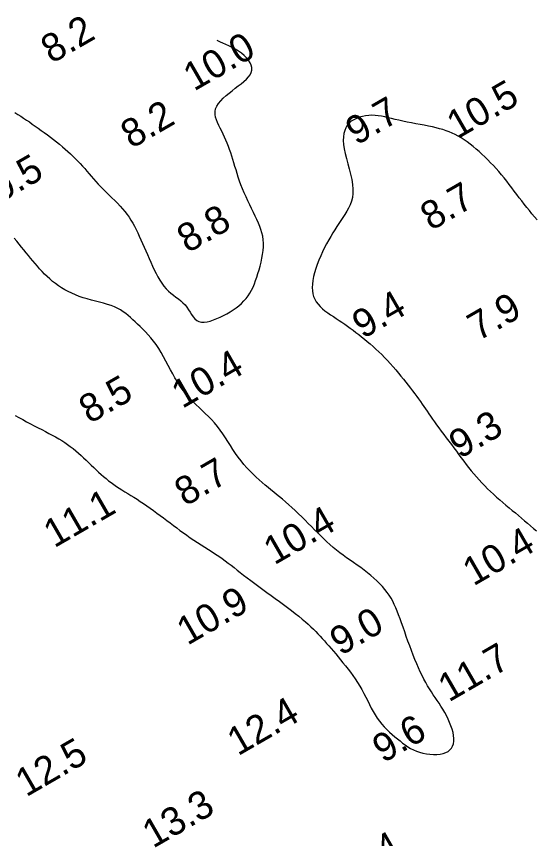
# Model space of a CAD drawing. Extents: x 3024098 to 3056816, y 418252 to 509144.
# Drawn here: x 3039430.2 to 3039522.4, y 419139.6 to 419285.5 of the extents above; entities that cross this region are included whole.
import ezdxf

# ---------------------------------------------------------------- set-up
doc = ezdxf.new("R2010")
doc.units = 0
doc.layers.add('V-CHAN-CONT-EL10', color=7, linetype='Continuous')
doc.layers.add('V-TOPO-SOUN-0911', color=7, linetype='Continuous')

msp = doc.modelspace()

# ---------------------------------------------------------------- linework, layer by layer
at = {"layer": 'V-CHAN-CONT-EL10'}
for points in [[(3039429.96, 419268.44), (3039430.48, 419268.1), (3039430.99, 419267.77), (3039431.5, 419267.43), (3039432, 419267.08), (3039432.51, 419266.74), (3039433.03, 419266.38), (3039433.55, 419266.02), (3039434.08, 419265.65), (3039434.61, 419265.26), (3039435.16, 419264.86), (3039435.71, 419264.46), (3039436.26, 419264.05), (3039436.8, 419263.63), (3039437.34, 419263.2), (3039437.87, 419262.78), (3039438.39, 419262.35), (3039438.88, 419261.93), (3039439.36, 419261.5), (3039439.83, 419261.07), (3039440.28, 419260.64), (3039440.72, 419260.21), (3039441.14, 419259.78), (3039441.55, 419259.35), (3039441.96, 419258.91), (3039442.35, 419258.46), (3039442.73, 419258.01), (3039443.12, 419257.56), (3039443.51, 419257.1), (3039443.9, 419256.64), (3039444.31, 419256.17), (3039444.74, 419255.7), (3039445.19, 419255.23), (3039445.66, 419254.75), (3039446.15, 419254.27), (3039446.65, 419253.78), (3039447.16, 419253.29), (3039447.66, 419252.8), (3039448.15, 419252.31), (3039448.62, 419251.82), (3039449.06, 419251.33), (3039449.47, 419250.83), (3039449.85, 419250.33), (3039450.2, 419249.83), (3039450.54, 419249.31), (3039450.85, 419248.78), (3039451.15, 419248.24), (3039451.45, 419247.67), (3039451.74, 419247.09), (3039452.03, 419246.48), (3039452.32, 419245.85), (3039452.61, 419245.2), (3039452.9, 419244.54), (3039453.19, 419243.87), (3039453.49, 419243.2), (3039453.78, 419242.52), (3039454.08, 419241.84), (3039454.38, 419241.17), (3039454.69, 419240.52), (3039455, 419239.88), (3039455.33, 419239.26), (3039455.67, 419238.68), (3039456.02, 419238.12), (3039456.4, 419237.61), (3039456.79, 419237.14), (3039457.21, 419236.73), (3039457.65, 419236.35), (3039458.09, 419236), (3039458.53, 419235.67), (3039458.97, 419235.34), (3039459.39, 419235.01), (3039459.78, 419234.66), (3039460.14, 419234.28), (3039460.46, 419233.86), (3039460.76, 419233.43), (3039461.04, 419232.99), (3039461.31, 419232.56), (3039461.59, 419232.16), (3039461.9, 419231.81), (3039462.23, 419231.53), (3039462.61, 419231.32), (3039463.05, 419231.22), (3039463.53, 419231.21), (3039464.06, 419231.27), (3039464.61, 419231.41), (3039465.19, 419231.6), (3039465.79, 419231.84), (3039466.38, 419232.11), (3039466.98, 419232.41), (3039467.56, 419232.72), (3039468.13, 419233.05), (3039468.68, 419233.4), (3039469.2, 419233.76), (3039469.7, 419234.14), (3039470.17, 419234.55), (3039470.6, 419234.97), (3039471, 419235.42), (3039471.35, 419235.89), (3039471.67, 419236.38), (3039471.96, 419236.9), (3039472.22, 419237.44), (3039472.46, 419238.01), (3039472.68, 419238.6), (3039472.89, 419239.21), (3039473.09, 419239.85), (3039473.29, 419240.5), (3039473.48, 419241.18), (3039473.65, 419241.86), (3039473.8, 419242.55), (3039473.92, 419243.24), (3039474.01, 419243.92), (3039474.06, 419244.58), (3039474.07, 419245.23), (3039474.02, 419245.85), (3039473.93, 419246.46), (3039473.8, 419247.05), (3039473.62, 419247.64), (3039473.41, 419248.22), (3039473.17, 419248.81), (3039472.9, 419249.42), (3039472.61, 419250.04), (3039472.29, 419250.69), (3039471.97, 419251.37), (3039471.63, 419252.05), (3039471.3, 419252.75), (3039470.97, 419253.46), (3039470.65, 419254.17), (3039470.35, 419254.87), (3039470.07, 419255.57), (3039469.82, 419256.25), (3039469.59, 419256.92), (3039469.38, 419257.58), (3039469.19, 419258.23), (3039469, 419258.86), (3039468.82, 419259.48), (3039468.64, 419260.09), (3039468.46, 419260.69), (3039468.27, 419261.27), (3039468.06, 419261.85), (3039467.85, 419262.41), (3039467.63, 419262.97), (3039467.4, 419263.52), (3039467.15, 419264.05), (3039466.91, 419264.58), (3039466.65, 419265.1), (3039466.39, 419265.62), (3039466.13, 419266.12), (3039465.9, 419266.63), (3039465.7, 419267.12), (3039465.56, 419267.62), (3039465.48, 419268.1), (3039465.48, 419268.59), (3039465.58, 419269.07), (3039465.79, 419269.55), (3039466.1, 419270.03), (3039466.48, 419270.5), (3039466.93, 419270.96), (3039467.43, 419271.42), (3039467.96, 419271.87), (3039468.51, 419272.3), (3039469.06, 419272.73), (3039469.6, 419273.14), (3039470.12, 419273.54), (3039470.6, 419273.94), (3039471.03, 419274.34), (3039471.4, 419274.73), (3039471.69, 419275.13), (3039471.89, 419275.54), (3039472, 419275.96), (3039472, 419276.39), (3039471.89, 419276.83), (3039471.69, 419277.27), (3039471.41, 419277.71), (3039471.06, 419278.14), (3039470.63, 419278.56), (3039470.15, 419278.96), (3039469.63, 419279.33), (3039469.06, 419279.67), (3039468.48, 419279.98), (3039467.91, 419280.26), (3039467.36, 419280.51), (3039466.86, 419280.73), (3039466.42, 419280.92), (3039466.08, 419281.09), (3039465.85, 419281.23)], [(3039522.64, 419249.4), (3039522.18, 419249.93), (3039521.72, 419250.47), (3039521.26, 419251.02), (3039520.81, 419251.58), (3039520.36, 419252.15), (3039519.91, 419252.72), (3039519.47, 419253.3), (3039519.03, 419253.89), (3039518.59, 419254.48), (3039518.15, 419255.07), (3039517.7, 419255.66), (3039517.25, 419256.24), (3039516.79, 419256.81), (3039516.32, 419257.38), (3039515.84, 419257.93), (3039515.36, 419258.47), (3039514.87, 419259), (3039514.37, 419259.52), (3039513.86, 419260.03), (3039513.35, 419260.53), (3039512.84, 419261.01), (3039512.32, 419261.48), (3039511.79, 419261.94), (3039511.27, 419262.39), (3039510.74, 419262.81), (3039510.21, 419263.21), (3039509.68, 419263.58), (3039509.15, 419263.93), (3039508.63, 419264.24), (3039508.1, 419264.53), (3039507.57, 419264.78), (3039507.04, 419265), (3039506.49, 419265.2), (3039505.92, 419265.39), (3039505.32, 419265.55), (3039504.7, 419265.71), (3039504.04, 419265.86), (3039503.34, 419266.01), (3039502.61, 419266.16), (3039501.85, 419266.3), (3039501.09, 419266.44), (3039500.32, 419266.59), (3039499.57, 419266.73), (3039498.83, 419266.89), (3039498.12, 419267.04), (3039497.44, 419267.2), (3039496.8, 419267.35), (3039496.19, 419267.5), (3039495.59, 419267.64), (3039495.02, 419267.75), (3039494.45, 419267.85), (3039493.89, 419267.91), (3039493.32, 419267.93), (3039492.75, 419267.91), (3039492.18, 419267.85), (3039491.62, 419267.74), (3039491.08, 419267.59), (3039490.57, 419267.39), (3039490.09, 419267.15), (3039489.66, 419266.86), (3039489.27, 419266.53), (3039488.95, 419266.15), (3039488.68, 419265.73), (3039488.48, 419265.25), (3039488.33, 419264.72), (3039488.25, 419264.13), (3039488.24, 419263.48), (3039488.29, 419262.77), (3039488.4, 419261.99), (3039488.57, 419261.15), (3039488.79, 419260.26), (3039489.04, 419259.34), (3039489.29, 419258.4), (3039489.52, 419257.46), (3039489.73, 419256.53), (3039489.87, 419255.64), (3039489.95, 419254.81), (3039489.94, 419254.03), (3039489.84, 419253.32), (3039489.68, 419252.66), (3039489.45, 419252.04), (3039489.18, 419251.45), (3039488.87, 419250.89), (3039488.53, 419250.35), (3039488.18, 419249.81), (3039487.82, 419249.28), (3039487.46, 419248.74), (3039487.1, 419248.19), (3039486.74, 419247.62), (3039486.37, 419247.04), (3039486.01, 419246.44), (3039485.64, 419245.8), (3039485.28, 419245.14), (3039484.92, 419244.44), (3039484.57, 419243.72), (3039484.23, 419242.97), (3039483.91, 419242.22), (3039483.62, 419241.46), (3039483.36, 419240.72), (3039483.13, 419239.99), (3039482.96, 419239.29), (3039482.82, 419238.61), (3039482.75, 419237.98), (3039482.72, 419237.37), (3039482.75, 419236.8), (3039482.83, 419236.26), (3039482.97, 419235.75), (3039483.17, 419235.27), (3039483.43, 419234.82), (3039483.75, 419234.39), (3039484.12, 419233.98), (3039484.53, 419233.6), (3039484.98, 419233.24), (3039485.46, 419232.88), (3039485.96, 419232.54), (3039486.47, 419232.2), (3039486.98, 419231.86), (3039487.49, 419231.53), (3039487.99, 419231.19), (3039488.48, 419230.84), (3039488.98, 419230.49), (3039489.47, 419230.14), (3039489.97, 419229.77), (3039490.47, 419229.4), (3039490.97, 419229.02), (3039491.47, 419228.62), (3039491.98, 419228.21), (3039492.49, 419227.79), (3039493, 419227.35), (3039493.52, 419226.9), (3039494.03, 419226.43), (3039494.55, 419225.95), (3039495.06, 419225.45), (3039495.56, 419224.93), (3039496.07, 419224.4), (3039496.56, 419223.85), (3039497.06, 419223.3), (3039497.54, 419222.75), (3039498.01, 419222.19), (3039498.46, 419221.64), (3039498.91, 419221.1), (3039499.34, 419220.56), (3039499.75, 419220.03), (3039500.15, 419219.52), (3039500.54, 419219.01), (3039500.91, 419218.52), (3039501.26, 419218.04), (3039501.6, 419217.58), (3039501.92, 419217.12), (3039502.23, 419216.68), (3039502.53, 419216.25), (3039502.82, 419215.82), (3039503.11, 419215.39), (3039503.41, 419214.95), (3039503.72, 419214.5), (3039504.05, 419214.02), (3039504.41, 419213.53), (3039504.79, 419213.01), (3039505.19, 419212.46), (3039505.62, 419211.89), (3039506.05, 419211.3), (3039506.5, 419210.7), (3039506.96, 419210.1), (3039507.41, 419209.49), (3039507.86, 419208.89), (3039508.3, 419208.29), (3039508.73, 419207.69), (3039509.17, 419207.11), (3039509.6, 419206.53), (3039510.03, 419205.96), (3039510.47, 419205.39), (3039510.92, 419204.84), (3039511.38, 419204.29), (3039511.85, 419203.75), (3039512.33, 419203.22), (3039512.82, 419202.69), (3039513.33, 419202.17), (3039513.85, 419201.66), (3039514.37, 419201.16), (3039514.9, 419200.66), (3039515.45, 419200.17), (3039516, 419199.69), (3039516.55, 419199.22), (3039517.1, 419198.74), (3039517.66, 419198.28), (3039518.22, 419197.81), (3039518.78, 419197.35), (3039519.33, 419196.89), (3039519.88, 419196.43), (3039520.42, 419195.98), (3039520.95, 419195.52), (3039521.48, 419195.06), (3039521.99, 419194.6), (3039522.5, 419194.15)], [(3039429.98, 419214.67), (3039430.65, 419214.29), (3039431.33, 419213.91), (3039432.01, 419213.54), (3039432.7, 419213.18), (3039433.38, 419212.82), (3039434.06, 419212.48), (3039434.72, 419212.14), (3039435.36, 419211.8), (3039435.99, 419211.48), (3039436.59, 419211.16), (3039437.17, 419210.84), (3039437.72, 419210.52), (3039438.26, 419210.2), (3039438.78, 419209.86), (3039439.29, 419209.52), (3039439.78, 419209.17), (3039440.27, 419208.79), (3039440.75, 419208.4), (3039441.22, 419207.99), (3039441.69, 419207.57), (3039442.15, 419207.14), (3039442.6, 419206.7), (3039443.05, 419206.26), (3039443.5, 419205.83), (3039443.94, 419205.4), (3039444.38, 419204.99), (3039444.81, 419204.58), (3039445.25, 419204.19), (3039445.69, 419203.81), (3039446.13, 419203.44), (3039446.58, 419203.08), (3039447.03, 419202.74), (3039447.49, 419202.4), (3039447.97, 419202.07), (3039448.46, 419201.76), (3039448.95, 419201.44), (3039449.46, 419201.12), (3039449.98, 419200.8), (3039450.52, 419200.47), (3039451.06, 419200.14), (3039451.62, 419199.78), (3039452.19, 419199.41), (3039452.77, 419199.02), (3039453.36, 419198.61), (3039453.95, 419198.2), (3039454.54, 419197.77), (3039455.14, 419197.34), (3039455.73, 419196.9), (3039456.33, 419196.46), (3039456.91, 419196.02), (3039457.5, 419195.57), (3039458.08, 419195.13), (3039458.66, 419194.69), (3039459.25, 419194.25), (3039459.85, 419193.81), (3039460.46, 419193.38), (3039461.08, 419192.95), (3039461.71, 419192.53), (3039462.36, 419192.1), (3039463.01, 419191.69), (3039463.66, 419191.27), (3039464.3, 419190.86), (3039464.94, 419190.46), (3039465.55, 419190.06), (3039466.14, 419189.66), (3039466.71, 419189.26), (3039467.25, 419188.86), (3039467.78, 419188.46), (3039468.31, 419188.06), (3039468.84, 419187.65), (3039469.38, 419187.22), (3039469.95, 419186.78), (3039470.54, 419186.32), (3039471.17, 419185.85), (3039471.83, 419185.35), (3039472.51, 419184.84), (3039473.22, 419184.32), (3039473.94, 419183.79), (3039474.68, 419183.26), (3039475.42, 419182.71), (3039476.16, 419182.17), (3039476.9, 419181.63), (3039477.63, 419181.09), (3039478.34, 419180.55), (3039479.04, 419180.03), (3039479.71, 419179.51), (3039480.34, 419179.01), (3039480.94, 419178.52), (3039481.5, 419178.05), (3039482.02, 419177.6), (3039482.49, 419177.16), (3039482.93, 419176.73), (3039483.35, 419176.32), (3039483.74, 419175.9), (3039484.12, 419175.49), (3039484.5, 419175.07), (3039484.88, 419174.64), (3039485.27, 419174.21), (3039485.66, 419173.76), (3039486.06, 419173.29), (3039486.48, 419172.82), (3039486.89, 419172.33), (3039487.32, 419171.82), (3039487.75, 419171.3), (3039488.18, 419170.77), (3039488.63, 419170.22), (3039489.07, 419169.65), (3039489.51, 419169.08), (3039489.94, 419168.48), (3039490.37, 419167.88), (3039490.78, 419167.26), (3039491.18, 419166.63), (3039491.55, 419165.99), (3039491.9, 419165.33), (3039492.24, 419164.68), (3039492.56, 419164.02), (3039492.88, 419163.37), (3039493.2, 419162.73), (3039493.53, 419162.1), (3039493.88, 419161.5), (3039494.25, 419160.92), (3039494.65, 419160.38), (3039495.07, 419159.86), (3039495.51, 419159.37), (3039495.97, 419158.91), (3039496.44, 419158.47), (3039496.92, 419158.04), (3039497.39, 419157.64), (3039497.86, 419157.25), (3039498.32, 419156.88), (3039498.77, 419156.52), (3039499.23, 419156.18), (3039499.7, 419155.86), (3039500.18, 419155.56), (3039500.68, 419155.3), (3039501.21, 419155.07), (3039501.77, 419154.87), (3039502.36, 419154.71), (3039502.98, 419154.59), (3039503.6, 419154.51), (3039504.23, 419154.48), (3039504.84, 419154.49), (3039505.41, 419154.55), (3039505.95, 419154.66), (3039506.42, 419154.82), (3039506.83, 419155.04), (3039507.17, 419155.3), (3039507.43, 419155.62), (3039507.64, 419155.98), (3039507.77, 419156.39), (3039507.85, 419156.83), (3039507.86, 419157.32), (3039507.81, 419157.84), (3039507.71, 419158.39), (3039507.55, 419158.97), (3039507.35, 419159.57), (3039507.11, 419160.17), (3039506.84, 419160.78), (3039506.54, 419161.38), (3039506.23, 419161.96), (3039505.9, 419162.53), (3039505.57, 419163.07), (3039505.23, 419163.58), (3039504.89, 419164.09), (3039504.55, 419164.58), (3039504.21, 419165.08), (3039503.87, 419165.59), (3039503.53, 419166.11), (3039503.19, 419166.66), (3039502.86, 419167.24), (3039502.53, 419167.85), (3039502.21, 419168.49), (3039501.89, 419169.16), (3039501.57, 419169.86), (3039501.26, 419170.59), (3039500.94, 419171.35), (3039500.63, 419172.13), (3039500.32, 419172.94), (3039500.02, 419173.76), (3039499.71, 419174.6), (3039499.42, 419175.43), (3039499.13, 419176.25), (3039498.84, 419177.05), (3039498.57, 419177.82), (3039498.31, 419178.56), (3039498.05, 419179.25), (3039497.8, 419179.9), (3039497.55, 419180.52), (3039497.29, 419181.11), (3039497.02, 419181.67), (3039496.72, 419182.21), (3039496.39, 419182.74), (3039496.03, 419183.26), (3039495.63, 419183.77), (3039495.19, 419184.28), (3039494.71, 419184.79), (3039494.21, 419185.29), (3039493.67, 419185.78), (3039493.11, 419186.26), (3039492.53, 419186.73), (3039491.93, 419187.2), (3039491.32, 419187.65), (3039490.7, 419188.09), (3039490.07, 419188.53), (3039489.44, 419188.96), (3039488.82, 419189.4), (3039488.2, 419189.84), (3039487.59, 419190.29), (3039487, 419190.76), (3039486.42, 419191.23), (3039485.86, 419191.73), (3039485.31, 419192.23), (3039484.77, 419192.75), (3039484.23, 419193.28), (3039483.69, 419193.82), (3039483.14, 419194.37), (3039482.58, 419194.93), (3039482.02, 419195.5), (3039481.44, 419196.07), (3039480.85, 419196.64), (3039480.27, 419197.21), (3039479.68, 419197.76), (3039479.11, 419198.3), (3039478.54, 419198.82), (3039477.98, 419199.31), (3039477.44, 419199.77), (3039476.92, 419200.21), (3039476.4, 419200.64), (3039475.89, 419201.05), (3039475.38, 419201.46), (3039474.87, 419201.88), (3039474.35, 419202.31), (3039473.83, 419202.76), (3039473.3, 419203.23), (3039472.75, 419203.73), (3039472.21, 419204.25), (3039471.67, 419204.8), (3039471.13, 419205.37), (3039470.6, 419205.97), (3039470.08, 419206.59), (3039469.58, 419207.24), (3039469.11, 419207.91), (3039468.65, 419208.6), (3039468.2, 419209.3), (3039467.76, 419210.01), (3039467.31, 419210.71), (3039466.86, 419211.4), (3039466.39, 419212.07), (3039465.89, 419212.72), (3039465.38, 419213.34), (3039464.84, 419213.93), (3039464.29, 419214.49), (3039463.73, 419215.03), (3039463.18, 419215.56), (3039462.64, 419216.07), (3039462.11, 419216.56), (3039461.61, 419217.05), (3039461.14, 419217.54), (3039460.69, 419218.02), (3039460.27, 419218.52), (3039459.87, 419219.03), (3039459.48, 419219.56), (3039459.1, 419220.12), (3039458.72, 419220.72), (3039458.34, 419221.36), (3039457.96, 419222.05), (3039457.57, 419222.78), (3039457.17, 419223.53), (3039456.76, 419224.3), (3039456.35, 419225.06), (3039455.92, 419225.81), (3039455.48, 419226.53), (3039455.03, 419227.22), (3039454.56, 419227.85), (3039454.09, 419228.44), (3039453.61, 419228.98), (3039453.13, 419229.49), (3039452.66, 419229.97), (3039452.19, 419230.42), (3039451.73, 419230.85), (3039451.29, 419231.26), (3039450.86, 419231.65), (3039450.44, 419232.03), (3039450.03, 419232.4), (3039449.61, 419232.75), (3039449.17, 419233.07), (3039448.7, 419233.38), (3039448.19, 419233.66), (3039447.64, 419233.92), (3039447.04, 419234.16), (3039446.39, 419234.37), (3039445.7, 419234.57), (3039444.99, 419234.76), (3039444.26, 419234.94), (3039443.53, 419235.13), (3039442.8, 419235.34), (3039442.08, 419235.55), (3039441.38, 419235.79), (3039440.71, 419236.05), (3039440.05, 419236.34), (3039439.43, 419236.64), (3039438.82, 419236.96), (3039438.24, 419237.31), (3039437.68, 419237.67), (3039437.14, 419238.05), (3039436.63, 419238.46), (3039436.14, 419238.88), (3039435.66, 419239.31), (3039435.21, 419239.76), (3039434.77, 419240.21), (3039434.34, 419240.67), (3039433.93, 419241.15), (3039433.53, 419241.62), (3039433.13, 419242.1), (3039432.74, 419242.57), (3039432.35, 419243.06), (3039431.95, 419243.54), (3039431.55, 419244.04), (3039431.14, 419244.54), (3039430.71, 419245.05), (3039430.26, 419245.58), (3039429.8, 419246.11)]]:
    msp.add_lwpolyline(points, dxfattribs=at)

# ---------------------------------------------------------------- texts
at = {"layer": 'V-TOPO-SOUN-0911'}
for s, p in [('8.2', (3039436.46, 419277.01)), ('10.0 ', (3039461.74, 419272.12)), ('10.5 ', (3039508.5, 419263.65)), ('9.7', (3039490.56, 419262.51)), ('8.2', (3039450.63, 419261.92)), ('10.5 ', (3039424.11, 419250.47)), ('8.7', (3039503.81, 419247.36)), ('8.8', (3039460.61, 419243.39)), ('9.4', (3039491.71, 419228.16)), ('7.9', (3039512.18, 419227.77)), ('10.4 ', (3039459.65, 419215.79)), ('8.5', (3039443.21, 419213.1)), ('9.3', (3039508.9, 419206.87)), ('8.7', (3039460.18, 419198.44)), ('11.1 ', (3039436.93, 419191.06)), ('10.4 ', (3039475.99, 419188.03)), ('10.4 ', (3039511.33, 419184.29)), ('10.9 ', (3039460.57, 419173.76)), ('9.0', (3039487.75, 419171.93)), ('11.7 ', (3039506.96, 419163.69)), ('12.4 ', (3039469.53, 419154.14)), ('9.6', (3039495.31, 419152.87)), ('12.5 ', (3039431.95, 419146.86)), ('13.3 ', (3039454.47, 419137.74)), ('13.4 ', (3039487.61, 419130.29))]:
    msp.add_text(s, height=5, rotation=30, dxfattribs=at).set_placement(p)

doc.saveas('drawing.dxf')
